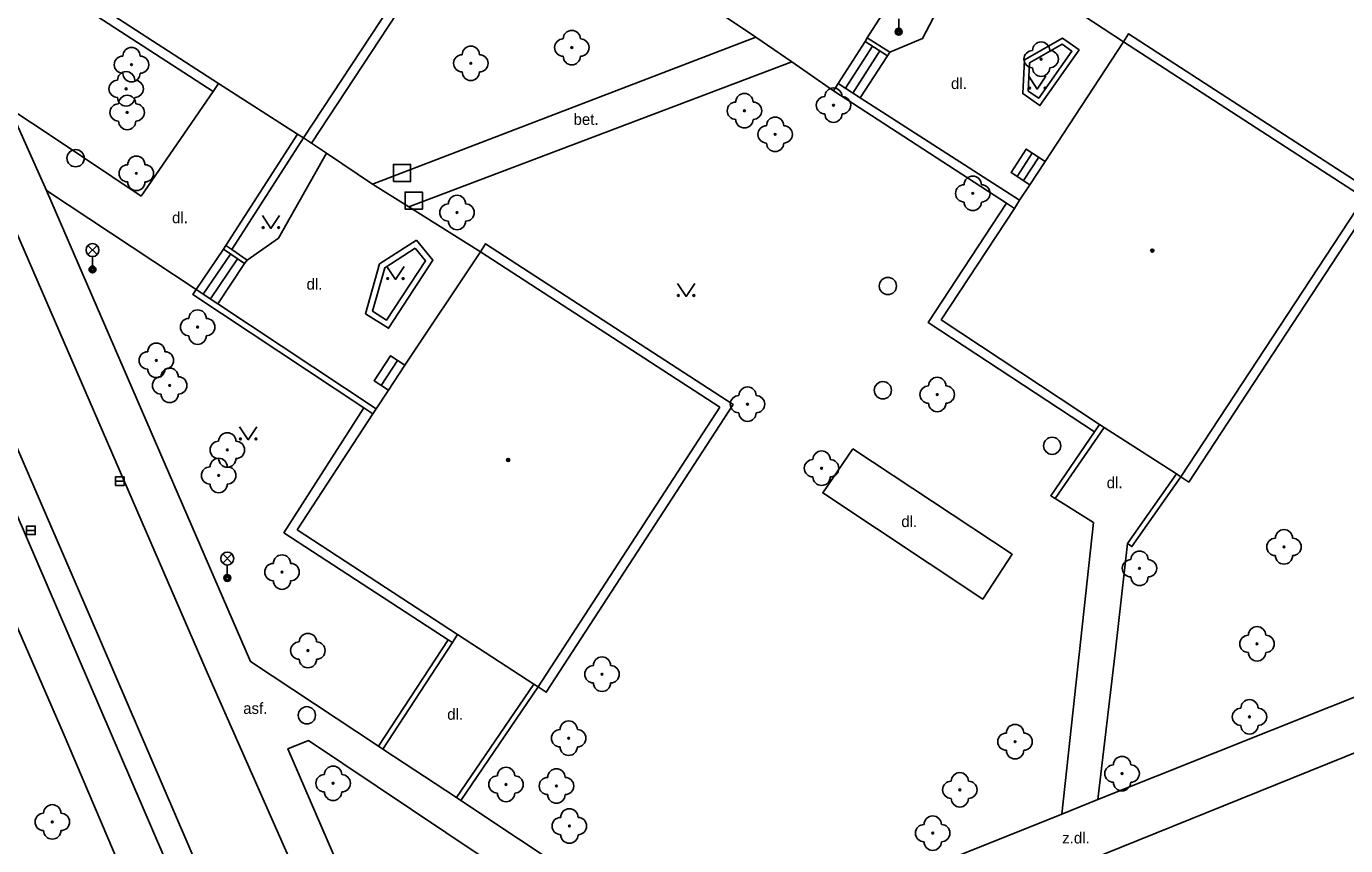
# Model space of a CAD drawing. Extents: x -598233 to -596890, y -1157848 to -1156431.
# Drawn here: x -597005.4 to -596929, y -1157314.9 to -1157267.4 of the extents above; entities that cross this region are included whole.
import ezdxf

# ---------------------------------------------------------------- set-up
doc = ezdxf.new("R2010")
doc.units = 0
for name, color, linetype in [('Level 10', 7, 'Continuous'), ('Level 11', 7, 'Continuous'), ('Level 22', 7, 'Continuous'), ('Level 26', 7, 'Continuous'), ('Level 27', 7, 'Continuous'), ('Level 33', 7, 'Continuous'), ('Level 36', 7, 'Continuous'), ('Level 39', 7, 'Continuous'), ('Level 40', 7, 'Continuous'), ('Level 5', 7, 'Continuous'), ('Level 7', 7, 'Continuous')]:
    doc.layers.add(name, color=color, linetype=linetype)

msp = doc.modelspace()

# ---------------------------------------------------------------- linework, layer by layer
at = {"layer": 'Level 10'}
for points in [[(-596978.51, -1157343.1), (-596987.4699, -1157321.85), (-596994.96, -1157304.88), (-597006.82, -1157277.51), (-597027.09, -1157230.49), (-597027.58, -1157229.36), (-597027.95, -1157228.5)], [(-596982.87, -1157349.46), (-597001.19, -1157306.9), (-597013.35, -1157278.68), (-597025.06, -1157251.55), (-597033.38, -1157232.27)]]:
    msp.add_lwpolyline(points, dxfattribs=at)
at = {"layer": 'Level 11'}
for points in [[(-596978.34, -1157359.07), (-596980.98, -1157352.99), (-596979.84, -1157352.29), (-596985.46, -1157339.2199), (-596993.35, -1157321.19), (-597001.74, -1157301.65), (-597009.1, -1157284.67), (-597017.17, -1157265.62), (-597023.63, -1157250.92), (-597030.55, -1157234.63), (-597032.4, -1157230.67), (-597033.51, -1157229.25), (-597034.7199, -1157228.04), (-597036.2199, -1157226.95), (-597036.64, -1157226.73), (-597037.78, -1157226.14), (-597039.25, -1157225.6), (-597041.06, -1157225.24), (-597042.55, -1157225.13)], [(-596992.68, -1157248.83), (-596992.38, -1157248.37), (-596978.03, -1157257.62), (-596988.93, -1157274.19)], [(-596961.52, -1157265.36), (-596970.75, -1157259.33), (-596972.4099, -1157261.88), (-596963.18, -1157268.06)], [(-596956.7199, -1157268.09), (-596952.46, -1157261.43)], [(-596963.92, -1157323.86), (-596921.11, -1157306.56), (-596890.4624, -1157261.7739)], [(-596950.64, -1157262.62), (-596953.52, -1157268.14), (-596955.42, -1157268.92)], [(-596945.42, -1157266), (-596941.88, -1157268.32)], [(-596963.18, -1157268.06), (-596985.39, -1157276.57)], [(-596963.18, -1157268.06), (-596961.1, -1157269.48)], [(-596958.4099, -1157270.75), (-596956.85, -1157268.3)], [(-596941.88, -1157268.32), (-596941.58, -1157267.86), (-596927.18, -1157277.2), (-596938.1, -1157293.84), (-596938.56, -1157293.54)], [(-596957.98, -1157271.02), (-596956.42, -1157268.58)], [(-596955.99, -1157268.85), (-596957.56, -1157271.3)], [(-596957.13, -1157271.57), (-596955.56, -1157269.13)], [(-596983.29, -1157277.89), (-596961.1, -1157269.48)], [(-596961.1, -1157269.48), (-596958.67, -1157271.1599)], [(-596994.3, -1157270.75), (-596994.61, -1157271.21)], [(-596994.61, -1157271.21), (-596998.79, -1157277.27)], [(-596998.79, -1157277.27), (-597003.89, -1157273.86), (-597006.39, -1157272.19)], [(-597006.39, -1157272.19), (-597004.27, -1157276.94)], [(-596988.93, -1157274.19), (-596989.38, -1157273.89)], [(-596988.05, -1157274.78), (-596988.93, -1157274.19)], [(-596947.3, -1157276.61), (-596948.39, -1157275.9), (-596947.52, -1157274.54), (-596946.42, -1157275.26)], [(-596988.05, -1157274.78), (-596990.84, -1157279.71), (-596992.65, -1157280.98)], [(-596985.39, -1157276.57), (-596988.05, -1157274.78)], [(-596948.03, -1157276.13), (-596947.1599, -1157274.78)], [(-596947.67, -1157276.37), (-596946.79, -1157275.02)], [(-596995.61, -1157282.68), (-597004.27, -1157276.94)], [(-597004.27, -1157276.94), (-596992.45, -1157304.25), (-596985.04, -1157309.15)], [(-596985.39, -1157276.57), (-596983.29, -1157277.89)], [(-596948.6599, -1157277.67), (-596953.2, -1157284.59), (-596943.55, -1157290.94)], [(-596979.14, -1157280.49), (-596983.29, -1157277.89)], [(-596995.61, -1157282.68), (-596994.02, -1157280.35)], [(-596995.19, -1157282.95), (-596993.61, -1157280.63)], [(-596979.14, -1157280.49), (-596978.84, -1157280.03), (-596964.5, -1157289.35), (-596975.32, -1157306.02), (-596975.78, -1157305.7199)], [(-596993.2, -1157280.9), (-596994.77, -1157283.23)], [(-596992.8, -1157281.18), (-596994.35, -1157283.51)], [(-596984.4699, -1157288.52), (-596985.3, -1157287.9699), (-596984.34, -1157286.52), (-596983.51, -1157287.07)], [(-596984.89, -1157288.24), (-596983.93, -1157286.79)], [(-596981.01, -1157302.98), (-596990.52, -1157296.78), (-596985.88, -1157289.54)], [(-596957.56, -1157291.9099), (-596948.32, -1157298.03), (-596950.03, -1157300.62), (-596959.3, -1157294.4699), (-596957.56, -1157291.9099)], [(-597010.32, -1157292.29), (-597003.3, -1157308.37), (-596997.09, -1157323.01)], [(-596945.83, -1157294.8), (-596943.61, -1157296.19), (-596945.45, -1157313.1)], [(-596941.64, -1157297.4099), (-596942.35, -1157303.59), (-596943.36, -1157312.25)], [(-596980.76, -1157303.14), (-596980.46, -1157302.68)], [(-596943.36, -1157312.25), (-596923.12, -1157304.1599)], [(-596967.27, -1157323.45), (-596989.09, -1157308.83), (-596990.29, -1157309.3), (-596976.87, -1157340.37)], [(-596984.79, -1157309.32), (-596980.52, -1157312.12)], [(-596980.27, -1157312.29), (-596966.9099, -1157321.19)], [(-596945.45, -1157313.1), (-596943.36, -1157312.25)], [(-596965.13, -1157320.98), (-596945.45, -1157313.1)]]:
    msp.add_lwpolyline(points, dxfattribs=at)
at = {"layer": 'Level 22'}
for centre in [(-596973.84, -1157268.6599), (-596946.65, -1157269.33), (-596999.35, -1157269.65), (-596979.69, -1157269.57), (-596999.6599, -1157271.05), (-596963.84, -1157272.32), (-596958.68, -1157272), (-596999.6, -1157272.42), (-596962.06, -1157273.69), (-596999.07, -1157275.95), (-596950.61, -1157277.11), (-596980.49, -1157278.2199), (-596995.52, -1157284.86), (-596997.9099, -1157286.79), (-596997.14, -1157288.24), (-596952.67, -1157288.77), (-596963.6599, -1157289.33), (-596993.8, -1157291.98), (-596959.37, -1157293.04), (-596994.3, -1157293.46), (-596932.58, -1157297.6), (-596990.63, -1157299.06), (-596940.95, -1157298.84), (-596989.13, -1157303.61), (-596934.14, -1157303.2199), (-596972.09, -1157304.98), (-596934.58, -1157307.45), (-596974.02, -1157308.69), (-596948.1599, -1157308.89), (-596987.67, -1157311.3), (-596977.65, -1157311.37), (-596941.96, -1157310.74), (-596974.73, -1157311.46), (-596951.36, -1157311.68), (-597003.94, -1157313.54), (-596973.98, -1157313.78), (-596952.93, -1157314.19)]:
    msp.add_circle(centre, 0.05, dxfattribs=at)
for centre, start, end in [((-596973.84, -1157268.1599), 0, 180), ((-596974.34, -1157268.6599), 90, 270), ((-596973.34, -1157268.6599), 270, 90), ((-596946.65, -1157268.83), 0, 180), ((-596999.85, -1157269.65), 90, 270), ((-596999.35, -1157269.15), 0, 180), ((-596998.85, -1157269.65), 270, 90), ((-596980.19, -1157269.57), 90, 270), ((-596979.69, -1157269.07), 0, 180), ((-596979.19, -1157269.57), 270, 90), ((-596973.84, -1157269.1599), 180, 0), ((-596947.15, -1157269.33), 90, 270), ((-596946.15, -1157269.33), 270, 90), ((-596999.6599, -1157270.55), 0, 180), ((-596979.69, -1157270.07), 180, 0), ((-596946.65, -1157269.83), 180, 0), ((-597000.1599, -1157271.05), 90, 270), ((-596999.35, -1157270.15), 180, 0), ((-596999.1599, -1157271.05), 270, 90), ((-596999.6599, -1157271.55), 180, 0), ((-596999.6, -1157271.92), 0, 180), ((-596963.84, -1157271.82), 0, 180), ((-596959.18, -1157272), 90, 270), ((-596958.68, -1157271.5), 0, 180), ((-596958.18, -1157272), 270, 90), ((-597000.1, -1157272.42), 90, 270), ((-596999.1, -1157272.42), 270, 90), ((-596964.34, -1157272.32), 90, 270), ((-596963.34, -1157272.32), 270, 90), ((-596999.6, -1157272.92), 180, 0), ((-596963.84, -1157272.82), 180, 0), ((-596962.06, -1157273.19), 0, 180), ((-596958.68, -1157272.5), 180, 0), ((-596962.56, -1157273.69), 90, 270), ((-596961.56, -1157273.69), 270, 90), ((-596962.06, -1157274.19), 180, 0), ((-596999.07, -1157275.45), 0, 180), ((-596999.57, -1157275.95), 90, 270), ((-596998.57, -1157275.95), 270, 90), ((-596950.61, -1157276.61), 0, 180), ((-596999.07, -1157276.45), 180, 0), ((-596951.11, -1157277.11), 90, 270), ((-596950.11, -1157277.11), 270, 90), ((-596980.49, -1157277.7199), 0, 180), ((-596950.61, -1157277.61), 180, 0), ((-596980.99, -1157278.2199), 90, 270), ((-596979.99, -1157278.2199), 270, 90), ((-596980.49, -1157278.7199), 180, 0), ((-596996.02, -1157284.86), 90, 270), ((-596995.52, -1157284.36), 0, 180), ((-596995.02, -1157284.86), 270, 90), ((-596997.9099, -1157286.29), 0, 180), ((-596995.52, -1157285.36), 180, 0), ((-596998.4099, -1157286.79), 90, 270), ((-596997.4099, -1157286.79), 270, 90), ((-596997.9099, -1157287.29), 180, 0), ((-596997.14, -1157287.74), 0, 180), ((-596997.64, -1157288.24), 90, 270), ((-596996.64, -1157288.24), 270, 90), ((-596963.6599, -1157288.83), 0, 180), ((-596953.17, -1157288.77), 90, 270), ((-596952.67, -1157288.27), 0, 180), ((-596952.17, -1157288.77), 270, 90), ((-596997.14, -1157288.74), 180, 0), ((-596964.1599, -1157289.33), 90, 270), ((-596963.1599, -1157289.33), 270, 90), ((-596963.6599, -1157289.83), 180, 0), ((-596952.67, -1157289.27), 180, 0), ((-596993.8, -1157291.48), 0, 180), ((-596994.3, -1157291.98), 90, 270), ((-596993.3, -1157291.98), 270, 90), ((-596959.37, -1157292.54), 0, 180), ((-596994.8, -1157293.46), 90, 270), ((-596994.3, -1157292.96), 0, 180), ((-596993.8, -1157292.48), 180, 0), ((-596993.8, -1157293.46), 270, 90), ((-596959.87, -1157293.04), 90, 270), ((-596958.87, -1157293.04), 270, 90), ((-596959.37, -1157293.54), 180, 0), ((-596994.3, -1157293.96), 180, 0), ((-596932.58, -1157297.1), 0, 180), ((-596933.08, -1157297.6), 90, 270), ((-596932.08, -1157297.6), 270, 90), ((-596990.63, -1157298.56), 0, 180), ((-596941.45, -1157298.84), 90, 270), ((-596940.95, -1157298.34), 0, 180), ((-596940.45, -1157298.84), 270, 90), ((-596932.58, -1157298.1), 180, 0), ((-596991.13, -1157299.06), 90, 270), ((-596990.13, -1157299.06), 270, 90), ((-596990.63, -1157299.56), 180, 0), ((-596940.95, -1157299.34), 180, 0), ((-596989.13, -1157303.11), 0, 180), ((-596934.64, -1157303.2199), 90, 270), ((-596934.14, -1157302.7199), 0, 180), ((-596933.64, -1157303.2199), 270, 90), ((-596989.63, -1157303.61), 90, 270), ((-596988.63, -1157303.61), 270, 90), ((-596989.13, -1157304.11), 180, 0), ((-596972.09, -1157304.48), 0, 180), ((-596934.14, -1157303.7199), 180, 0), ((-596972.59, -1157304.98), 90, 270), ((-596971.59, -1157304.98), 270, 90), ((-596972.09, -1157305.48), 180, 0), ((-596934.58, -1157306.95), 0, 180), ((-596935.08, -1157307.45), 90, 270), ((-596934.08, -1157307.45), 270, 90), ((-596974.52, -1157308.69), 90, 270), ((-596974.02, -1157308.19), 0, 180), ((-596973.52, -1157308.69), 270, 90), ((-596948.1599, -1157308.39), 0, 180), ((-596934.58, -1157307.95), 180, 0), ((-596948.6599, -1157308.89), 90, 270), ((-596947.6599, -1157308.89), 270, 90), ((-596974.02, -1157309.19), 180, 0), ((-596948.1599, -1157309.39), 180, 0), ((-596941.96, -1157310.24), 0, 180), ((-596987.67, -1157310.8), 0, 180), ((-596977.65, -1157310.87), 0, 180), ((-596974.73, -1157310.96), 0, 180), ((-596942.46, -1157310.74), 90, 270), ((-596941.46, -1157310.74), 270, 90), ((-596988.17, -1157311.3), 90, 270), ((-596987.17, -1157311.3), 270, 90), ((-596978.15, -1157311.37), 90, 270), ((-596977.15, -1157311.37), 270, 90), ((-596975.23, -1157311.46), 90, 270), ((-596974.23, -1157311.46), 270, 90), ((-596951.86, -1157311.68), 90, 270), ((-596951.36, -1157311.18), 0, 180), ((-596950.86, -1157311.68), 270, 90), ((-596941.96, -1157311.24), 180, 0), ((-596987.67, -1157311.8), 180, 0), ((-596977.65, -1157311.87), 180, 0), ((-596974.73, -1157311.96), 180, 0), ((-597003.94, -1157313.04), 0, 180), ((-596973.98, -1157313.28), 0, 180), ((-596951.36, -1157312.18), 180, 0), ((-597004.44, -1157313.54), 90, 270), ((-597003.44, -1157313.54), 270, 90), ((-596974.48, -1157313.78), 90, 270), ((-596973.48, -1157313.78), 270, 90), ((-596952.93, -1157313.69), 0, 180), ((-597003.94, -1157314.04), 180, 0), ((-596973.98, -1157314.28), 180, 0), ((-596953.43, -1157314.19), 90, 270), ((-596952.43, -1157314.19), 270, 90), ((-596952.93, -1157314.69), 180, 0)]:
    msp.add_arc(centre, 0.5, start, end, dxfattribs=at)
at = {"layer": 'Level 26'}
for points in [[(-596984.18, -1157276.43), (-596983.18, -1157276.43), (-596983.18, -1157275.43), (-596984.18, -1157275.43)], [(-596983.5, -1157278.03), (-596982.5, -1157278.03), (-596982.5, -1157277.03), (-596983.5, -1157277.03)]]:
    msp.add_lwpolyline(points, close=True, dxfattribs=at)
at = {"layer": 'Level 27'}
for p, q in [((-597000.28, -1157293.79), (-596999.78, -1157293.79)), ((-597005.43, -1157296.64), (-597004.93, -1157296.64))]:
    msp.add_line(p, q, dxfattribs=at)
for points in [[(-597000.28, -1157294.04), (-596999.78, -1157294.04), (-596999.78, -1157293.54), (-597000.28, -1157293.54)], [(-597005.43, -1157296.89), (-597004.93, -1157296.89), (-597004.93, -1157296.39), (-597005.43, -1157296.39)]]:
    msp.add_lwpolyline(points, close=True, dxfattribs=at)
for centre in [(-597002.59, -1157275.07), (-596955.53, -1157282.48), (-596955.82, -1157288.52), (-596946.01, -1157291.74), (-596989.19, -1157307.36)]:
    msp.add_circle(centre, 0.5, dxfattribs=at)
at = {"layer": 'Level 33'}
for p, q in [((-596954.9, -1157266.99), (-596954.9, -1157267.74)), ((-597001.875, -1157280.66), (-597001.345, -1157280.13)), ((-597001.875, -1157280.13), (-597001.345, -1157280.66)), ((-597001.61, -1157280.77), (-597001.61, -1157281.52)), ((-596994.065, -1157298.54), (-596993.535, -1157298.01)), ((-596994.065, -1157298.01), (-596993.535, -1157298.54)), ((-596993.8, -1157298.65), (-596993.8, -1157299.4))]:
    msp.add_line(p, q, dxfattribs=at)
for centre, radius in [((-596954.9, -1157267.74), 0.2), ((-596954.9, -1157267.74), 0.1445), ((-596954.9, -1157267.74), 0.0876), ((-597001.61, -1157280.395), 0.375), ((-597001.61, -1157281.52), 0.2), ((-597001.61, -1157281.52), 0.1445), ((-597001.61, -1157281.52), 0.0876), ((-596993.8, -1157298.275), 0.375), ((-596993.8, -1157299.4), 0.2), ((-596993.8, -1157299.4), 0.1445), ((-596993.8, -1157299.4), 0.0876)]:
    msp.add_circle(centre, radius, dxfattribs=at)
at = {"layer": 'Level 36'}
for points in [[(-596947.37, -1157270.31), (-596946.87, -1157271.06), (-596946.37, -1157270.31)], [(-596991.77, -1157278.39), (-596991.27, -1157279.14), (-596990.77, -1157278.39)], [(-596984.56, -1157281.35), (-596984.06, -1157282.1), (-596983.56, -1157281.35)], [(-596967.7199, -1157282.33), (-596967.2199, -1157283.08), (-596966.7199, -1157282.33)], [(-596993.09, -1157290.64), (-596992.59, -1157291.39), (-596992.09, -1157290.64)]]:
    msp.add_lwpolyline(points, dxfattribs=at)
for centre in [(-596947.3202, -1157271.0098), (-596946.4208, -1157271.0098), (-596991.7202, -1157279.0898), (-596990.8208, -1157279.0898), (-596984.5102, -1157282.0498), (-596983.6108, -1157282.0498), (-596967.6701, -1157283.0298), (-596966.7707, -1157283.0298), (-596993.0402, -1157291.3398), (-596992.1408, -1157291.3398)]:
    msp.add_circle(centre, 0.05, dxfattribs=at)
at = {"layer": 'Level 39'}
for centre, radius in [((-596940.21, -1157280.43), 0.09), ((-596940.21, -1157280.43), 0.0398), ((-596977.53, -1157292.56), 0.09), ((-596977.53, -1157292.56), 0.0398)]:
    msp.add_circle(centre, radius, dxfattribs=at)
at = {"layer": 'Level 5'}
for points in [[(-596978.79, -1157257.78), (-596989.38, -1157273.89)], [(-597003.27, -1157264.92), (-596994.3, -1157270.75)], [(-596941.88, -1157268.32), (-596946.42, -1157275.26)], [(-596941.88, -1157268.32), (-596927.94, -1157277.36)], [(-596994.3, -1157270.75), (-596989.73, -1157273.67)], [(-596989.73, -1157273.67), (-596989.38, -1157273.89)], [(-596946.42, -1157275.26), (-596947.3, -1157276.61)], [(-596947.3, -1157276.61), (-596947.9, -1157277.51)], [(-596947.9, -1157277.51), (-596948.2, -1157277.98)], [(-596927.94, -1157277.36), (-596938.56, -1157293.54)], [(-596948.2, -1157277.98), (-596952.44, -1157284.44)], [(-596979.14, -1157280.49), (-596983.51, -1157287.07)], [(-596979.14, -1157280.49), (-596965.26, -1157289.51)], [(-596952.44, -1157284.44), (-596943.26, -1157290.51)], [(-596983.51, -1157287.07), (-596984.4699, -1157288.52)], [(-596984.4699, -1157288.52), (-596985.18, -1157289.59)], [(-596985.37, -1157289.88), (-596989.76, -1157296.62)], [(-596985.18, -1157289.59), (-596985.37, -1157289.88)], [(-596965.26, -1157289.51), (-596975.78, -1157305.7199)], [(-596943.26, -1157290.51), (-596943, -1157290.67)], [(-596943, -1157290.67), (-596938.81, -1157293.37)], [(-596938.81, -1157293.37), (-596938.56, -1157293.54)], [(-596989.76, -1157296.62), (-596980.46, -1157302.68)], [(-596980.46, -1157302.68), (-596976.04, -1157305.56)], [(-596976.04, -1157305.56), (-596975.78, -1157305.7199)]]:
    msp.add_lwpolyline(points, dxfattribs=at)
at = {"layer": 'Level 7'}
for points in [[(-596994.61, -1157271.21), (-597004.04, -1157265.08)], [(-596956.85, -1157268.3), (-596956.7199, -1157268.09)], [(-596956.85, -1157268.3), (-596955.56, -1157269.13)], [(-596956.7199, -1157268.09), (-596955.42, -1157268.92)], [(-596947.62, -1157269.36), (-596945.42, -1157268.12), (-596944.45, -1157268.79), (-596946.7199, -1157272.02), (-596947.71, -1157271.33), (-596947.62, -1157269.36)], [(-596947.33, -1157269.54), (-596945.44, -1157268.4699), (-596944.87, -1157268.87), (-596946.79, -1157271.6), (-596947.4, -1157271.18), (-596947.33, -1157269.54)], [(-596955.56, -1157269.13), (-596955.42, -1157268.92)], [(-596958.4099, -1157270.75), (-596958.67, -1157271.1599)], [(-596958.4099, -1157270.75), (-596957.13, -1157271.57)], [(-596958.67, -1157271.1599), (-596948.6599, -1157277.67)], [(-596957.13, -1157271.57), (-596947.9, -1157277.51)], [(-596993.88, -1157280.14), (-596989.73, -1157273.67)], [(-596989.38, -1157273.89), (-596993.54, -1157280.37)], [(-596948.6599, -1157277.67), (-596948.2, -1157277.98)], [(-596982.83, -1157279.82), (-596984.98, -1157281.2), (-596985.8, -1157284.09), (-596984.46, -1157284.93), (-596981.89, -1157280.99), (-596982.83, -1157279.82)], [(-596994.02, -1157280.35), (-596993.88, -1157280.14)], [(-596994.02, -1157280.35), (-596992.8, -1157281.18)], [(-596993.54, -1157280.37), (-596993.88, -1157280.14)], [(-596992.65, -1157280.98), (-596993.54, -1157280.37)], [(-596982.9099, -1157280.28), (-596984.68, -1157281.42), (-596985.39, -1157283.93), (-596984.57, -1157284.45), (-596982.32, -1157281.01), (-596982.9099, -1157280.28)], [(-596992.65, -1157280.98), (-596992.8, -1157281.18)], [(-596985.88, -1157289.54), (-596995.8, -1157282.9699), (-596995.61, -1157282.68)], [(-596994.35, -1157283.51), (-596995.61, -1157282.68)], [(-596994.35, -1157283.51), (-596985.18, -1157289.59)], [(-596985.88, -1157289.54), (-596985.37, -1157289.88)], [(-596945.83, -1157294.8), (-596943, -1157290.67)], [(-596943.55, -1157290.94), (-596943.26, -1157290.51)], [(-596945.83, -1157294.8), (-596946.09, -1157294.64), (-596943.55, -1157290.94)], [(-596941.64, -1157297.4099), (-596938.81, -1157293.37)], [(-596938.56, -1157293.54), (-596941.39, -1157297.58), (-596941.64, -1157297.4099)], [(-596981.01, -1157302.98), (-596985.04, -1157309.15)], [(-596984.79, -1157309.32), (-596980.76, -1157303.14)], [(-596980.76, -1157303.14), (-596981.01, -1157302.98)], [(-596976.04, -1157305.56), (-596980.52, -1157312.12)], [(-596975.78, -1157305.7199), (-596980.27, -1157312.29)], [(-596985.04, -1157309.15), (-596984.79, -1157309.32)], [(-596980.52, -1157312.12), (-596980.27, -1157312.29)]]:
    msp.add_lwpolyline(points, dxfattribs=at)

# ---------------------------------------------------------------- texts
at = {"layer": 'Level 40'}
for s, p in [('dl.', (-596951.87, -1157271.06)), ('bet.', (-596973.74, -1157273.14)), ('dl.', (-596997, -1157278.84)), ('dl.', (-596989.21, -1157282.69)), ('dl.', (-596942.85, -1157294.2)), ('dl.', (-596954.75, -1157296.45)), ('asf.', (-596992.88, -1157307.28)), ('dl.', (-596981.06, -1157307.62)), ('z.dl.', (-596945.43, -1157314.79))]:
    msp.add_text(s, height=0.65, dxfattribs=at).set_placement(p)

doc.saveas('drawing.dxf')
